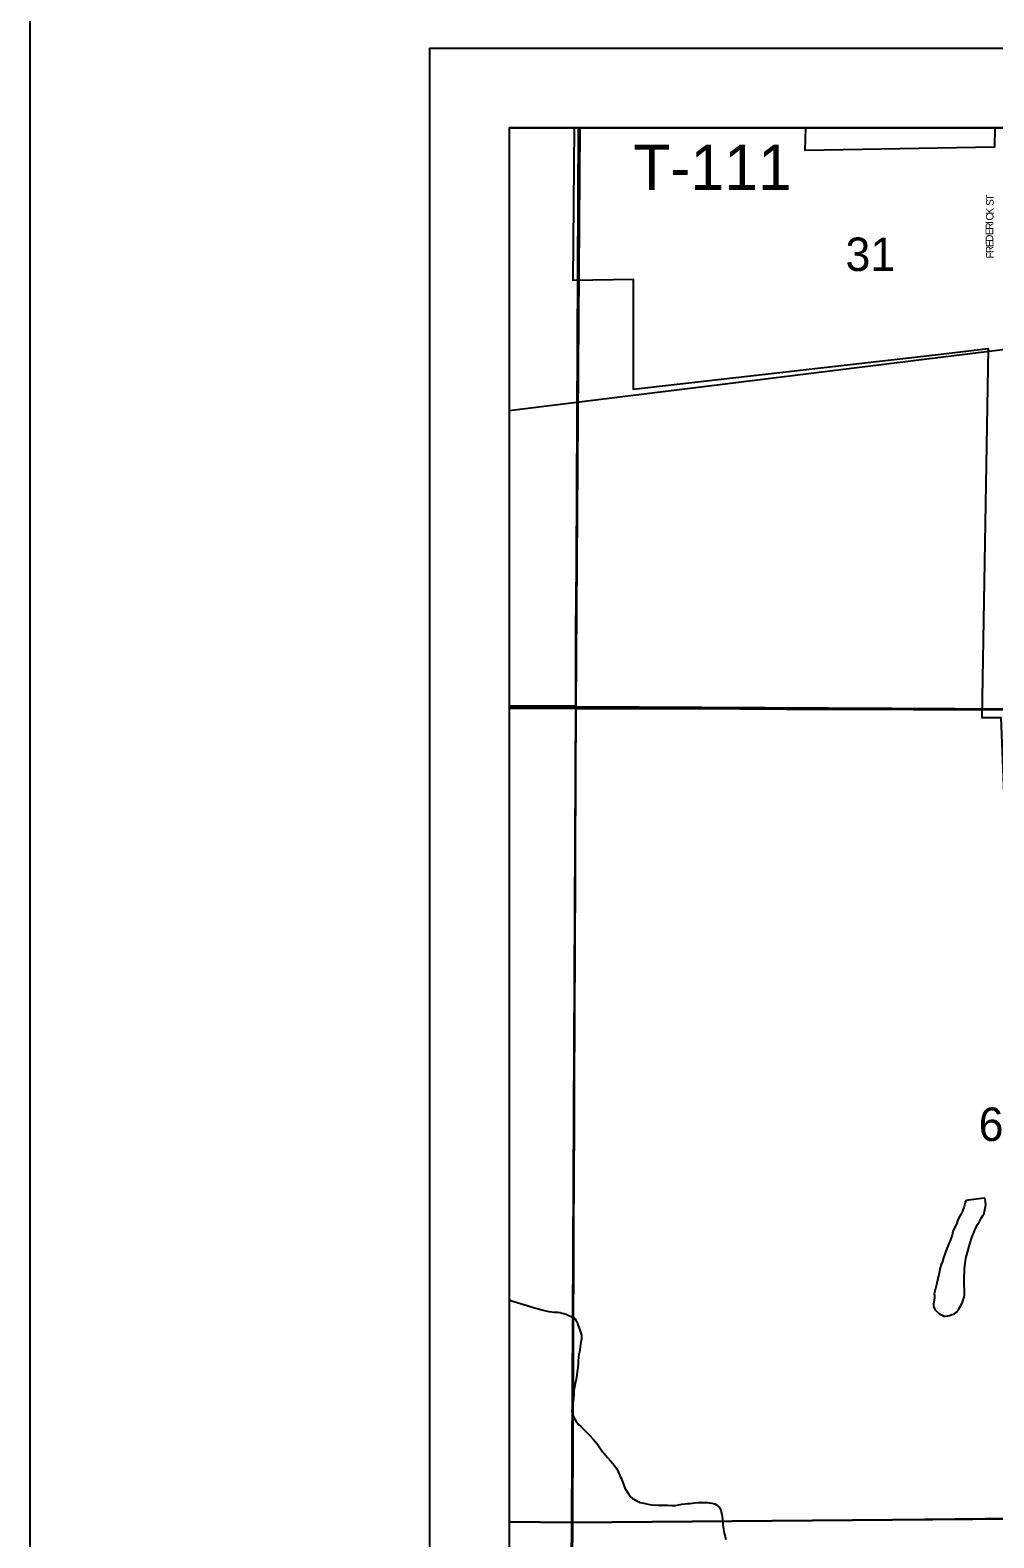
# Model space of a CAD drawing. Extents: x -17 to 88, y -5 to 22.
# Drawn here: x 2 to 3.207, y 19.135 to 21.022 of the extents above; entities that cross this region are included whole.
import ezdxf

# ---------------------------------------------------------------- set-up
doc = ezdxf.new("R2010")
doc.units = 0
for name, color, linetype in [('GM_X_City_Street_Text', 7, 'Continuous'), ('GM_X_Corporation', 7, 'Continuous'), ('GM_X_County_Road', 7, 'Continuous'), ('GM_X_Minor_Lake', 7, 'Continuous'), ('GM_X_Minor_River', 7, 'Continuous'), ('GM_X_Rail_Line', 7, 'Continuous'), ('GM_X_Section', 7, 'Continuous'), ('GM_X_Section_Text', 7, 'Continuous'), ('GM_X_State_Route', 7, 'Continuous'), ('GM_X_Township', 7, 'Continuous'), ('GM_X_Township_Road_Text', 7, 'Continuous'), ('SH_Border', 7, 'Continuous'), ('SH_Data', 7, 'Continuous')]:
    doc.layers.add(name, color=color, linetype=linetype)

msp = doc.modelspace()

# ---------------------------------------------------------------- linework, layer by layer
at = {"layer": 'GM_X_Corporation'}
msp.add_line((2.9713, 20.9), (2.6811, 20.9), dxfattribs=at)
for points in [[(2.6811, 20.9), (2.6795, 20.7093), (2.7551, 20.7107), (2.7551, 20.5729), (3.1372, 20.6164), (3.1997, 20.6241), (3.1916, 20.1621), (3.2155, 20.1621), (3.2303, 19.7881), (3.3447, 19.7865), (3.3468, 19.6815), (3.3489, 19.5676), (3.3555, 19.4313), (3.7241, 19.428), (3.7283, 19.1057)], [(3.2079, 20.9), (3.2074, 20.8759), (2.9706, 20.8717), (2.9713, 20.9)]]:
    msp.add_lwpolyline(points, dxfattribs=at)
at = {"layer": 'GM_X_County_Road'}
for points in [[(2.6868, 20.7102), (2.6871, 20.7596), (2.6874, 20.8143), (2.6881, 20.8795), (2.6882, 20.9)], [(2.6832, 20.1732), (2.6832, 20.2225), (2.6835, 20.2672), (2.6838, 20.3126), (2.6842, 20.3505), (2.6847, 20.4121), (2.685, 20.5004), (2.6852, 20.5525), (2.6852, 20.5668), (2.686, 20.6483), (2.6868, 20.7102)], [(2.6793, 19.1543), (2.6793, 19.1839), (2.6794, 19.2479), (2.6798, 19.3405), (2.6802, 19.402), (2.6805, 19.4604), (2.6808, 19.5362), (2.6812, 19.5984), (2.6815, 19.64), (2.6816, 19.6773), (2.6815, 19.7276), (2.6818, 19.7618), (2.6819, 19.8103), (2.6821, 19.8463), (2.6827, 19.9408), (2.6826, 19.9719), (2.6827, 19.9992), (2.6827, 20.0234), (2.6828, 20.0675), (2.6833, 20.1166), (2.6832, 20.1732)], [(2.6793, 19.1543), (2.6849, 19.1544), (2.7061, 19.1545), (2.752, 19.1549), (2.8484, 19.1558), (2.9068, 19.1561), (2.9721, 19.1568), (3.0833, 19.1581), (3.1579, 19.1587), (3.2337, 19.1595), (3.3169, 19.1602), (3.3511, 19.1602), (3.4257, 19.1611), (3.4922, 19.1617), (3.5363, 19.162), (3.6363, 19.1629), (3.6873, 19.1633), (3.7345, 19.1636)], [(2.6, 19.155), (2.6557, 19.1544), (2.6793, 19.1543)], [(2.6715, 18.1508), (2.6724, 18.2281), (2.6729, 18.2778), (2.6741, 18.3822), (2.6749, 18.4549), (2.676, 18.5587), (2.6765, 18.6152), (2.6771, 18.6724), (2.6771, 18.7122), (2.6775, 18.7662), (2.6774, 18.8247), (2.6781, 18.9204), (2.6782, 18.98), (2.6785, 19.0391), (2.6789, 19.0838), (2.6789, 19.1199), (2.6793, 19.1503), (2.6793, 19.1543)]]:
    msp.add_lwpolyline(points, dxfattribs=at)
at = {"layer": 'GM_X_Minor_Lake'}
for points in [[(3.1716, 19.5573), (3.171, 19.5549), (3.1694, 19.5496), (3.1675, 19.5439), (3.1648, 19.539), (3.1629, 19.5356), (3.1613, 19.5318), (3.1598, 19.5277), (3.1571, 19.5224), (3.1556, 19.5186), (3.1544, 19.5137), (3.1524, 19.508), (3.1501, 19.5023), (3.1478, 19.497), (3.1459, 19.4914), (3.1439, 19.4853), (3.1424, 19.4808), (3.1408, 19.477), (3.1397, 19.4728), (3.1385, 19.4683), (3.1377, 19.4645), (3.1365, 19.4592), (3.1353, 19.4539), (3.1326, 19.4421), (3.1322, 19.4403), (3.1326, 19.4384), (3.1325, 19.4353), (3.1321, 19.4327), (3.1317, 19.4304), (3.1313, 19.4277), (3.1313, 19.4258), (3.1317, 19.4239), (3.1328, 19.4209), (3.1355, 19.4182), (3.1373, 19.4163), (3.1392, 19.4148), (3.1419, 19.4136), (3.1441, 19.4125), (3.1464, 19.4124), (3.1487, 19.4128), (3.1514, 19.4132), (3.1544, 19.4147), (3.1575, 19.4154), (3.1598, 19.4173), (3.1628, 19.4218), (3.1651, 19.4252), (3.167, 19.4286), (3.1682, 19.4324), (3.1694, 19.4362), (3.1698, 19.4392), (3.1702, 19.4434), (3.1698, 19.4468), (3.1695, 19.4502), (3.1695, 19.4536), (3.1695, 19.4574), (3.1696, 19.462), (3.17, 19.4673), (3.17, 19.4722), (3.1708, 19.4783), (3.1716, 19.4851), (3.1771, 19.5044), (3.1786, 19.5097), (3.1806, 19.5143), (3.1817, 19.5169), (3.1825, 19.5192), (3.1837, 19.5218), (3.1848, 19.5241), (3.1864, 19.5271), (3.1887, 19.5309), (3.191, 19.535), (3.1929, 19.5384), (3.1944, 19.5403), (3.1952, 19.5437), (3.1956, 19.5456), (3.196, 19.5475), (3.1964, 19.5498), (3.1968, 19.5524), (3.1964, 19.5559), (3.1957, 19.5585), (3.1946, 19.5604), (3.1716, 19.5573)], [(3.1716, 19.5573), (3.171, 19.5549), (3.1694, 19.5496), (3.1675, 19.5439), (3.1648, 19.539), (3.1629, 19.5356), (3.1613, 19.5318), (3.1598, 19.5277), (3.1571, 19.5224), (3.1556, 19.5186), (3.1544, 19.5137), (3.1524, 19.508), (3.1501, 19.5023), (3.1478, 19.497), (3.1459, 19.4914), (3.1439, 19.4853), (3.1424, 19.4808), (3.1408, 19.477), (3.1397, 19.4728), (3.1385, 19.4683), (3.1377, 19.4645), (3.1365, 19.4592), (3.1353, 19.4539), (3.1326, 19.4421), (3.1322, 19.4403), (3.1326, 19.4384), (3.1325, 19.4353), (3.1321, 19.4327), (3.1317, 19.4304), (3.1313, 19.4277), (3.1313, 19.4258), (3.1317, 19.4239), (3.1328, 19.4209), (3.1355, 19.4182), (3.1373, 19.4163), (3.1392, 19.4148), (3.1419, 19.4136), (3.1441, 19.4125), (3.1464, 19.4124), (3.1487, 19.4128), (3.1514, 19.4132)], [(3.1514, 19.4132), (3.1544, 19.4147), (3.1575, 19.4154), (3.1598, 19.4173), (3.1628, 19.4218), (3.1651, 19.4252), (3.167, 19.4286), (3.1682, 19.4324), (3.1694, 19.4362), (3.1698, 19.4392), (3.1702, 19.4434), (3.1698, 19.4468), (3.1695, 19.4502), (3.1695, 19.4536), (3.1695, 19.4574), (3.1696, 19.462), (3.17, 19.4673), (3.17, 19.4722), (3.1708, 19.4783), (3.1716, 19.4851), (3.1771, 19.5044), (3.1786, 19.5097), (3.1806, 19.5143), (3.1817, 19.5169), (3.1825, 19.5192), (3.1837, 19.5218), (3.1848, 19.5241), (3.1864, 19.5271), (3.1887, 19.5309), (3.191, 19.535), (3.1929, 19.5384), (3.1944, 19.5403), (3.1952, 19.5437), (3.1956, 19.5456), (3.196, 19.5475), (3.1964, 19.5498), (3.1968, 19.5524), (3.1964, 19.5559), (3.1957, 19.5585), (3.1946, 19.5604), (3.1716, 19.5573)]]:
    msp.add_lwpolyline(points, dxfattribs=at)
at = {"layer": 'GM_X_Minor_River'}
for points in [[(2.6, 19.4328), (2.6055, 19.431), (2.6097, 19.4294), (2.6153, 19.4279), (2.6222, 19.4259), (2.6286, 19.4236), (2.6347, 19.422), (2.6392, 19.4208), (2.6426, 19.4201), (2.6457, 19.4193), (2.6494, 19.4185), (2.6532, 19.4181), (2.6563, 19.4173), (2.6608, 19.4173), (2.6635, 19.4169), (2.6658, 19.4161), (2.6684, 19.4157), (2.6711, 19.4149), (2.6741, 19.4134), (2.6764, 19.4126), (2.6794, 19.4111), (2.682, 19.4095), (2.6835, 19.4076), (2.685, 19.4049), (2.6858, 19.4015), (2.6873, 19.3973), (2.6888, 19.3939), (2.6895, 19.3913), (2.6902, 19.3886), (2.6902, 19.3867), (2.6902, 19.3837), (2.6898, 19.3818), (2.6894, 19.3799), (2.689, 19.3768), (2.6878, 19.3677), (2.687, 19.3643), (2.6866, 19.3602), (2.6862, 19.3571), (2.6862, 19.3533), (2.6858, 19.348), (2.685, 19.3431), (2.6846, 19.3385), (2.6838, 19.3332), (2.6826, 19.3283), (2.6818, 19.3234), (2.681, 19.3196), (2.6806, 19.3151), (2.6802, 19.309), (2.6794, 19.3041), (2.679, 19.3006), (2.6789, 19.2976), (2.6785, 19.2934), (2.6789, 19.2908), (2.6796, 19.2885), (2.6808, 19.2855), (2.6834, 19.2813), (2.6864, 19.2774), (2.6894, 19.2744), (2.6928, 19.2709), (2.6966, 19.2671), (2.7007, 19.2629), (2.7045, 19.2591), (2.7075, 19.2557), (2.7098, 19.253), (2.7116, 19.2503), (2.7135, 19.2476), (2.715, 19.245), (2.7169, 19.2427), (2.7188, 19.2404), (2.7207, 19.2381), (2.7229, 19.2354)], [(2.7229, 19.2354), (2.7267, 19.2312), (2.7297, 19.2282), (2.7323, 19.2247), (2.7346, 19.2213), (2.7365, 19.2175), (2.7383, 19.2129), (2.7406, 19.2084), (2.7421, 19.2042), (2.7435, 19.2007), (2.7447, 19.1973), (2.7492, 19.1901), (2.751, 19.187), (2.7541, 19.1844), (2.756, 19.1832), (2.7582, 19.182), (2.7605, 19.1809), (2.7639, 19.1793), (2.7684, 19.1782), (2.7734, 19.177), (2.7787, 19.1762), (2.7863, 19.1758), (2.7927, 19.1757), (2.7984, 19.1757), (2.8037, 19.1756), (2.8083, 19.1756), (2.8117, 19.1763), (2.8159, 19.1771), (2.8197, 19.1774), (2.8231, 19.1778), (2.8262, 19.1781), (2.8292, 19.1785), (2.8319, 19.1788), (2.8364, 19.1792), (2.8391, 19.1792), (2.8414, 19.1791), (2.8436, 19.1791), (2.8459, 19.1791), (2.8482, 19.1791), (2.8501, 19.1787), (2.8535, 19.1783), (2.8554, 19.1779), (2.8573, 19.1775), (2.8596, 19.1763), (2.8626, 19.1733), (2.8648, 19.1702), (2.8659, 19.1657), (2.8667, 19.1622), (2.867, 19.1577), (2.8674, 19.1512), (2.8681, 19.1459), (2.8692, 19.141), (2.8703, 19.1368), (2.871, 19.133)]]:
    msp.add_lwpolyline(points, dxfattribs=at)
at = {"layer": 'GM_X_Rail_Line'}
msp.add_lwpolyline([(2.6, 20.5465), (2.8769, 20.5807), (3.1129, 20.6097), (3.2413, 20.6255), (3.2841, 20.6307), (3.3378, 20.6349)], dxfattribs=at)
at = {"layer": 'GM_X_Section'}
for p, q in [((3.4234, 20.9), (2.6867, 20.9)), ((2.6, 20.1757), (2.6, 19.1549)), ((2.6, 19.1549), (2.6, 18.1508))]:
    msp.add_line(p, q, dxfattribs=at)
for points in [[(2.6867, 20.9), (2.6, 20.9), (2.6, 20.1757)], [(2.6, 20.1757), (2.6834, 20.1757), (2.6867, 20.9)], [(2.6867, 20.9), (2.6834, 20.1757), (3.712, 20.1703), (3.7139, 20.3813), (3.4188, 20.3836), (3.4234, 20.9)], [(2.6, 19.1549), (2.6785, 19.1543), (2.6834, 20.1757), (2.6, 20.1757)], [(2.6, 18.1508), (2.6698, 18.15), (2.6785, 19.1543), (2.6, 19.1549)]]:
    msp.add_lwpolyline(points, dxfattribs=at)
for points in [[(2.6834, 20.1757), (3.712, 20.1703), (3.7219, 20.1702), (3.7326, 19.163), (2.6785, 19.1543)], [(2.6785, 19.1543), (3.7326, 19.163), (3.7341, 18.1579), (2.6698, 18.15)]]:
    msp.add_lwpolyline(points, close=True, dxfattribs=at)
at = {"layer": 'GM_X_State_Route'}
for points in [[(2.6, 20.1735), (2.6832, 20.1732)], [(2.6832, 20.1732), (2.724, 20.1731), (2.8177, 20.1731), (2.8886, 20.1727), (2.9477, 20.1726), (3.0702, 20.1722), (3.1056, 20.1719), (3.151, 20.1719), (3.1824, 20.1718)], [(3.1824, 20.1718), (3.2054, 20.1718)], [(3.2054, 20.1718), (3.2256, 20.1718)]]:
    msp.add_lwpolyline(points, dxfattribs=at)
at = {"layer": 'GM_X_Township'}
for p, q in [((7.7218, 20.9), (2.6882, 20.9)), ((2.6, 20.1761), (2.6, 14.1546))]:
    msp.add_line(p, q, dxfattribs=at)
for points in [[(2.6882, 20.9), (2.6, 20.9), (2.6, 20.1761)], [(2.6, 20.1761), (2.6832, 20.1762), (2.6882, 20.9)], [(2.6882, 20.9), (2.6832, 20.1762), (2.6825, 19.9924), (2.6821, 19.8745), (2.681, 19.6113), (2.6792, 19.1535), (2.6703, 18.1495), (3.1789, 18.1532), (3.4916, 18.1548), (4.1813, 18.1564), (5.0034, 18.1513), (5.0464, 18.1513), (5.7149, 18.1469)], [(2.6, 14.1546), (2.6054, 14.1547), (2.6125, 14.6477), (2.633, 16.1443), (2.6611, 17.539), (2.6703, 18.1495), (2.6792, 19.1535), (2.681, 19.6113), (2.6821, 19.8745), (2.6825, 19.9924), (2.6832, 20.1762), (2.6, 20.1761)]]:
    msp.add_lwpolyline(points, dxfattribs=at)
at = {"layer": 'SH_Border'}
msp.add_lwpolyline([(2, 21.5), (33.5, 21.5), (33.5, 0.5), (2, 0.5)], close=True, dxfattribs=at)
at = {"layer": 'SH_Data'}
for p, q in [((2.5, 21), (9.5, 21)), ((2.5, 21), (2.5, 14)), ((2.6, 20.9), (2.6, 14.1)), ((2.6, 20.9), (9.4, 20.9))]:
    msp.add_line(p, q, dxfattribs=at)

# ---------------------------------------------------------------- texts
at = {"layer": 'GM_X_City_Street_Text'}
for s, rotation, p in [('S', 89.0984, (3.2065, 20.8024)), ('T', 89.0711, (3.2066, 20.8091)), ('C', 89.1152, (3.2062, 20.7841)), ('I', 89.0823, (3.2061, 20.7799)), ('K', 89.0819, (3.2063, 20.7916)), ('R', 89.1257, (3.206, 20.7724)), ('E', 89.6448, (3.2059, 20.7658)), ('D', 91.2677, (3.2061, 20.7575)), ('E', 91.6141, (3.2063, 20.7509)), ('R', 91.6033, (3.2065, 20.7434)), ('F', 91.6124, (3.2067, 20.7367))]:
    msp.add_text(s, height=0.00947, rotation=rotation, dxfattribs=at).set_placement(p)
at = {"layer": 'GM_X_Section_Text'}
for s, height, p in [('31', 0.04186, (3.021, 20.721)), ('6', 0.0419, (3.1877, 19.6318))]:
    msp.add_text(s, height=height, rotation=0, dxfattribs=at).set_placement(p)
at = {"layer": 'GM_X_Township_Road_Text'}
msp.add_text('T-111', height=0.05682, rotation=0, dxfattribs=at).set_placement((2.7552, 20.8223))

doc.saveas('drawing.dxf')
